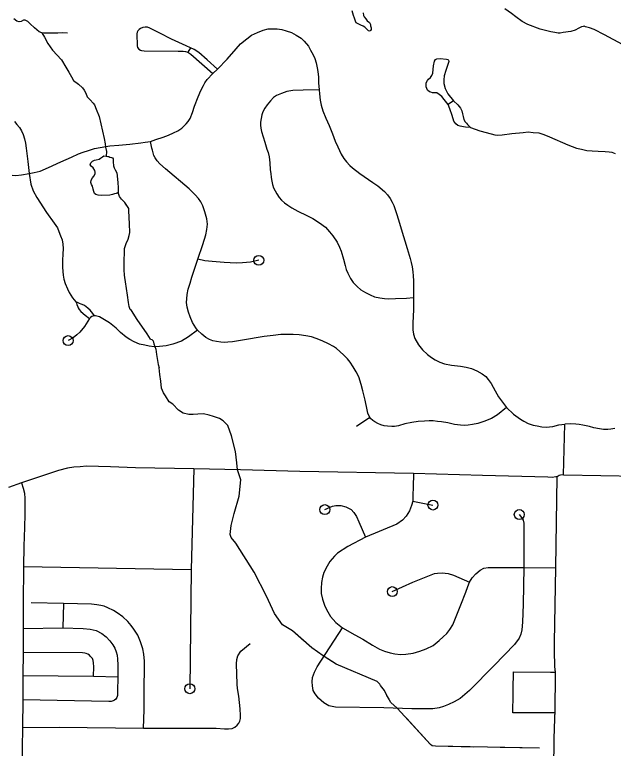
# Model space of a CAD drawing. Extents: x 670147 to 673275, y 705573 to 707613.
# Drawn here: x 671405.1 to 671465.1, y 706574.4 to 706647.9 of the extents above; entities that cross this region are included whole.
import ezdxf

# ---------------------------------------------------------------- set-up
doc = ezdxf.new("R2010")
doc.units = 0
for name, color, linetype in [('31', 7, 'Continuous'), ('33', 7, 'Continuous'), ('34', 7, 'Continuous'), ('35', 7, 'Continuous'), ('43', 7, 'Continuous'), ('6', 7, 'Continuous')]:
    doc.layers.add(name, color=color, linetype=linetype)

msp = doc.modelspace()

# ---------------------------------------------------------------- linework, layer by layer
at = {"layer": '31'}
msp.add_lwpolyline([(671459.281, 706582.138), (671459.252, 706577.758)], dxfattribs=at)
at = {"layer": '33'}
for points in [[(671406.536, 706631.984), (671407.035, 706632.108), (671407.627, 706632.239), (671408.473, 706632.606), (671409.704, 706633.16), (671410.775, 706633.649), (671411.47, 706633.959), (671411.93, 706634.147), (671412.466, 706634.316), (671413.095, 706634.513), (671413.649, 706634.617), (671414.204, 706634.711), (671414.617, 706634.767), (671415.514, 706634.842), (671416.623, 706634.946), (671417.713, 706635.059), (671418.164, 706635.124), (671418.701, 706635.219), (671419.216, 706635.387), (671419.977, 706635.622), (671420.503, 706635.834), (671420.991, 706636.059), (671421.433, 706636.276), (671421.827, 706636.529), (671422.081, 706636.764), (671422.288, 706636.962), (671422.485, 706637.197), (671422.664, 706637.516), (671422.917, 706638.118), (671423.124, 706638.738), (671423.472, 706639.678), (671423.744, 706640.307), (671423.998, 706640.824), (671424.148, 706641.087), (671424.392, 706641.411), (671424.959, 706642.011), (671425.416, 706642.462), (671426.384, 706643.45), (671427.286, 706644.503), (671427.718, 706645.001), (671428.357, 706645.499), (671428.827, 706645.856), (671429.418, 706646.129), (671429.982, 706646.364), (671430.48, 706646.486), (671430.922, 706646.514), (671431.386, 706646.495), (671431.874, 706646.439), (671432.288, 706646.308), (671432.833, 706646.138), (671433.312, 706645.875), (671433.791, 706645.556), (671434.091, 706645.255), (671434.552, 706644.747), (671434.749, 706644.372), (671434.993, 706643.902), (671435.172, 706643.516), (671435.294, 706643.093), (671435.416, 706642.595), (671435.463, 706642.229), (671435.529, 706641.646), (671435.548, 706641.092), (671435.605, 706640.389), (671435.632, 706639.98), (671435.717, 706639.332), (671435.82, 706638.843), (671435.989, 706638.27), (671436.28, 706637.537), (671436.6, 706636.813), (671436.938, 706635.986), (671437.229, 706635.234), (671437.483, 706634.663), (671437.812, 706633.949), (671438.084, 706633.498), (671438.347, 706633.159), (671438.695, 706632.783), (671438.953, 706632.561), (671439.677, 706632.006), (671441.001, 706631.095), (671441.49, 706630.747), (671442.147, 706630.203), (671442.476, 706629.855), (671442.739, 706629.489), (671442.918, 706629.132), (671443.106, 706628.775), (671443.359, 706627.986), (671443.557, 706627.356), (671443.835, 706626.433), (671444.417, 706624.487), (671444.727, 706623.472), (671444.849, 706623.059), (671444.943, 706622.627), (671445.009, 706622.119), (671445.028, 706621.734), (671445.065, 706621.231), (671445.075, 706619.567)], [(671425.416, 706642.462), (671424.368, 706643.386), (671423.553, 706644.116), (671423.088, 706644.411), (671422.708, 706644.598), (671422.272, 706644.792), (671420.805, 706645.467), (671419.643, 706646.073), (671418.634, 706646.555), (671418.401, 706646.656), (671418.176, 706646.679), (671417.927, 706646.632), (671417.71, 706646.547), (671417.563, 706646.438), (671417.438, 706646.298), (671417.353, 706646.166), (671417.322, 706646.003), (671417.353, 706644.807), (671417.407, 706644.644), (671417.539, 706644.473), (671417.679, 706644.372), (671417.795, 706644.318), (671418.052, 706644.287), (671421.46, 706644.271), (671421.986, 706644.271), (671422.211, 706644.236), (671422.428, 706644.163), (671422.739, 706643.953), (671424.959, 706642.011)], [(671422.708, 706644.598), (671422.428, 706644.163)], [(671448.542, 706638.914), (671448.152, 706639.406), (671447.9, 706639.708), (671447.636, 706639.922), (671447.396, 706640.073), (671447.245, 706640.098), (671446.968, 706640.085), (671446.792, 706640.136), (671446.666, 706640.199), (671446.478, 706640.35), (671446.389, 706640.526), (671446.339, 706640.677), (671446.327, 706640.904), (671446.352, 706641.093), (671446.465, 706641.307), (671446.566, 706641.445), (671446.767, 706641.622), (671446.918, 706641.836), (671447.019, 706642.05), (671447.082, 706642.805), (671447.17, 706643.246), (671447.271, 706643.422), (671447.422, 706643.498), (671447.736, 706643.535), (671448.391, 706643.473), (671448.517, 706643.435), (671448.592, 706643.359), (671448.617, 706643.233), (671448.529, 706643.007), (671448.303, 706642.314), (671448.152, 706641.785), (671448.101, 706641.382), (671448.101, 706641.017), (671448.252, 706640.501), (671448.504, 706639.997), (671449.083, 706639.28)], [(671435.605, 706640.389), (671433.989, 706640.351), (671432.984, 706640.304), (671432.364, 706640.21), (671431.838, 706640.032), (671431.321, 706639.806), (671431.03, 706639.599), (671430.72, 706639.28), (671430.381, 706638.895), (671430.147, 706638.547), (671429.959, 706638.19), (671429.865, 706637.861), (671429.78, 706637.494), (671429.714, 706637.137), (671429.714, 706636.827), (671429.743, 706636.545), (671429.827, 706636.197), (671430.147, 706635.121), (671430.372, 706634.435), (671430.494, 706634.087), (671430.579, 706633.655), (671430.673, 706633.063), (671430.71, 706632.349), (671430.757, 706631.992), (671430.804, 706631.606), (671430.87, 706631.24), (671430.936, 706630.907), (671431.03, 706630.56), (671431.189, 706630.259), (671431.349, 706629.967), (671431.612, 706629.601), (671431.847, 706629.328), (671432.148, 706629.056), (671432.458, 706628.821), (671432.88, 706628.558), (671433.482, 706628.229), (671434.365, 706627.797), (671434.975, 706627.468), (671435.649, 706627.049), (671436.232, 706626.598), (671436.654, 706626.147), (671436.993, 706625.734), (671437.406, 706625.095), (671437.66, 706624.597), (671437.819, 706624.192), (671438.054, 706623.412), (671438.223, 706622.783), (671438.327, 706622.369), (671438.468, 706622.007), (671438.74, 706621.481), (671439.031, 706621.068), (671439.407, 706620.664), (671439.802, 706620.344), (671440.253, 706620.053), (671440.722, 706619.818), (671441.164, 706619.63), (671441.681, 706619.517), (671442.174, 706619.461), (671442.578, 706619.442), (671443.254, 706619.451), (671444.372, 706619.508), (671445.075, 706619.567)], [(671449.083, 706639.28), (671448.542, 706638.914)], [(671449.083, 706639.28), (671449.511, 706638.879), (671449.775, 706638.539), (671449.914, 706638.262), (671449.989, 706637.985), (671450.052, 706637.695), (671450.128, 706637.393), (671450.26, 706637.169), (671450.392, 706637.028), (671450.487, 706636.899), (671450.782, 706636.6), (671450.291, 706636.65), (671450.076, 706636.681), (671449.76, 706636.731), (671449.522, 706636.801), (671449.31, 706636.965), (671449.108, 706637.229), (671448.932, 706637.796), (671448.705, 706638.476), (671448.542, 706638.914)], [(671405.048, 706637.22), (671405.298, 706636.917), (671405.575, 706636.601), (671405.772, 706636.258), (671405.93, 706635.903), (671406.062, 706635.468), (671406.154, 706635.046), (671406.233, 706634.533), (671406.391, 706633.196), (671406.536, 706631.984)], [(671450.782, 706636.6), (671451.72, 706636.282), (671452.853, 706635.967), (671453.218, 706635.879), (671453.507, 706635.854), (671453.948, 706635.866), (671454.917, 706635.992), (671456.066, 706636.119), (671456.557, 706636.169), (671457.073, 706636.119), (671457.627, 706636.056), (671458.118, 706635.905), (671458.697, 706635.666), (671460.547, 706634.885), (671461.416, 706634.52), (671461.919, 706634.419), (671462.461, 706634.306), (671462.977, 706634.255), (671463.581, 706634.23), (671464.286, 706634.205), (671464.676, 706634.167), (671464.965, 706634.117), (671465.293, 706634.004)], [(671423.446, 706623.414), (671423.949, 706624.864), (671424.244, 706625.858), (671424.337, 706626.371), (671424.399, 706626.93), (671424.337, 706627.443), (671424.151, 706628.157), (671423.949, 706628.748), (671423.747, 706629.167), (671423.514, 706629.478), (671423.173, 706629.866), (671422.567, 706630.472), (671420.191, 706632.457), (671419.617, 706632.954), (671419.352, 706633.254), (671419.15, 706633.564), (671419.019, 706633.814), (671418.887, 706634.33), (671418.825, 706634.544), (671418.701, 706635.219)], [(671404.828, 706631.818), (671405.184, 706631.805), (671405.75, 706631.858), (671406.536, 706631.984)], [(671406.536, 706631.984), (671406.71, 706630.932), (671406.921, 706630.273), (671407.289, 706629.575), (671408.277, 706628.1), (671409.041, 706627.007), (671409.37, 706626.533), (671409.515, 706626.177), (671409.686, 706625.755), (671409.831, 706625.355), (671409.91, 706624.92), (671409.936, 706624.486), (671409.91, 706623.919), (671409.87, 706623.3), (671409.883, 706622.589), (671409.91, 706622.154), (671409.949, 706621.785), (671410.002, 706621.39), (671410.147, 706620.969), (671410.37, 706620.416), (671410.555, 706620.06), (671410.871, 706619.533), (671411.2, 706619.112)], [(671454.4, 706608.52), (671453.492, 706607.798), (671452.886, 706607.426), (671452.11, 706607.115), (671451.52, 706606.944), (671450.977, 706606.82), (671450.557, 706606.758), (671450.185, 706606.742), (671449.765, 706606.758), (671449.191, 706606.835), (671448.492, 706606.991), (671447.871, 706607.099), (671447.483, 706607.146), (671447.048, 706607.193), (671446.629, 706607.193), (671446.179, 706607.162), (671445.534, 706607.115), (671444.897, 706607.037), (671444.183, 706606.898), (671443.547, 706606.696), (671443.158, 706606.634), (671442.91, 706606.618), (671442.475, 706606.649), (671442.134, 706606.711), (671441.807, 706606.804), (671441.497, 706606.929), (671441.186, 706607.084), (671441.005, 706607.233), (671440.769, 706607.437), (671440.704, 706607.523), (671440.503, 706607.954), (671440.425, 706608.311), (671440.208, 706609.259), (671439.985, 706610.207), (671439.835, 706610.83), (671439.579, 706611.608), (671439.331, 706612.121), (671439.028, 706612.594), (671438.71, 706613.091), (671438.453, 706613.41), (671438.089, 706613.79), (671437.685, 706614.155), (671437.343, 706614.451), (671437.04, 706614.645), (671436.545, 706614.924), (671435.908, 706615.204), (671435.303, 706615.468), (671434.829, 706615.608), (671434.255, 706615.72), (671433.61, 706615.814), (671433.005, 706615.868), (671432.36, 706615.868), (671431.763, 706615.852), (671431.002, 706615.759), (671430.078, 706615.643), (671427.909, 706615.278), (671426.923, 706615.13), (671426.457, 706615.076), (671426.084, 706615.064), (671425.758, 706615.068), (671425.316, 706615.146), (671424.943, 706615.231), (671424.617, 706615.363), (671424.244, 706615.565), (671423.84, 706615.891), (671423.413, 706616.284), (671423.258, 706616.509), (671422.901, 706617.045), (671422.66, 706617.627), (671422.497, 706618.085), (671422.365, 706618.606), (671422.319, 706619.048), (671422.326, 706619.432), (671422.381, 706619.875), (671422.474, 706620.411), (671422.66, 706620.993), (671422.854, 706621.614), (671423.446, 706623.414)], [(671429.555, 706623.289), (671428.716, 706623.103), (671427.909, 706623.025), (671427.303, 706623.01), (671426.076, 706623.072), (671424.865, 706623.18), (671424.151, 706623.243), (671423.446, 706623.414)], [(671413.099, 706617.734), (671412.899, 706617.949), (671412.634, 706618.285), (671412.441, 706618.471), (671412.212, 706618.672), (671411.997, 706618.793), (671411.733, 706618.901), (671411.575, 706618.965), (671411.432, 706619.022), (671411.2, 706619.112), (671411.268, 706618.979), (671411.311, 706618.85), (671411.404, 706618.621), (671411.447, 706618.514), (671411.554, 706618.35), (671411.718, 706618.163), (671412.162, 706617.791), (671412.598, 706617.444)], [(671445.075, 706619.567), (671445.068, 706618.315), (671445.006, 706617.025), (671445.006, 706616.311), (671445.053, 706615.876), (671445.192, 706615.441), (671445.581, 706614.82), (671445.984, 706614.307), (671446.466, 706613.841), (671446.885, 706613.53), (671447.227, 706613.313), (671447.708, 706613.08), (671448.174, 706612.909), (671448.888, 706612.785), (671449.789, 706612.661), (671450.348, 706612.583), (671450.891, 706612.428), (671451.419, 706612.21), (671451.947, 706611.915), (671452.304, 706611.635), (671452.553, 706611.356), (671452.848, 706610.936), (671453.251, 706610.197), (671453.593, 706609.591), (671453.981, 706609.063), (671454.4, 706608.52), (671455.099, 706607.852), (671455.806, 706607.355), (671456.116, 706607.153), (671456.567, 706606.935), (671457.079, 706606.764), (671457.452, 706606.687), (671457.917, 706606.594), (671458.383, 706606.578), (671459.051, 706606.64), (671459.641, 706606.78), (671460.228, 706606.867)], [(671423.413, 706616.284), (671422.524, 706615.612), (671421.795, 706615.197), (671420.936, 706614.882), (671420.264, 706614.725), (671419.591, 706614.639), (671419.076, 706614.61), (671418.575, 706614.682), (671418.117, 706614.768), (671417.602, 706614.868), (671417.058, 706615.111), (671416.615, 706615.34), (671416.243, 706615.598), (671415.699, 706616.056), (671415.27, 706616.485), (671414.912, 706616.771), (671414.597, 706617.015), (671414.086, 706617.33), (671413.571, 706617.616), (671413.185, 706617.727), (671413.099, 706617.734), (671413.028, 706617.716), (671412.827, 706617.645), (671412.684, 706617.544), (671412.598, 706617.444), (671412.069, 706616.657), (671411.597, 706616.099), (671411.296, 706615.812), (671410.953, 706615.526), (671410.438, 706615.24)], [(671440.704, 706607.523), (671439.352, 706606.631)], [(671460.112, 706601.77), (671460.228, 706606.867)], [(671465.254, 706606.428), (671464.862, 706606.371), (671464.536, 706606.338), (671464.12, 706606.338), (671463.728, 706606.387), (671463.132, 706606.501), (671462.724, 706606.616), (671462.373, 706606.697), (671462.039, 706606.763), (671461.688, 706606.82), (671461.337, 706606.877), (671460.782, 706606.893), (671460.228, 706606.867)], [(671460.143, 706601.758), (671460.112, 706601.77), (671459.81, 706601.737), (671459.656, 706601.699), (671459.458, 706601.581), (671459.34, 706601.567), (671458.958, 706601.528), (671458.55, 706601.541), (671451.986, 706601.712), (671445.057, 706601.93), (671433.662, 706602.108), (671427.724, 706602.292), (671423.029, 706602.371), (671417.199, 706602.49), (671414.688, 706602.595), (671412.281, 706602.648), (671411.649, 706602.582), (671411.017, 706602.556), (671410.385, 706602.437), (671409.489, 706602.213), (671405.773, 706600.995)], [(671423.029, 706602.371), (671422.775, 706592.289), (671422.641, 706580.339)], [(671445.057, 706601.93), (671445.04, 706600.536), (671445.004, 706599.759), (671444.987, 706599.142), (671444.863, 706598.7), (671444.652, 706598.171), (671444.316, 706597.641), (671443.963, 706597.253), (671443.381, 706596.847), (671440.241, 706595.541), (671438.494, 706594.588), (671437.435, 706593.935), (671437.142, 706593.618), (671436.684, 706593.106), (671436.401, 706592.63), (671436.066, 706591.977), (671435.943, 706591.518), (671435.837, 706590.988), (671435.802, 706590.388), (671435.819, 706589.894), (671435.943, 706589.329), (671436.19, 706588.618), (671436.472, 706588.053), (671436.754, 706587.577), (671437.284, 706586.977), (671437.936, 706586.429), (671439.189, 706585.741), (671440.001, 706585.3), (671440.953, 706584.717), (671441.642, 706584.312), (671442.153, 706584.1), (671442.718, 706583.941), (671443.194, 706583.835), (671443.776, 706583.782), (671444.306, 706583.817), (671445.029, 706583.888), (671445.7, 706584.1), (671446.347, 706584.329), (671447.035, 706584.682), (671447.635, 706585.159), (671448.041, 706585.529), (671448.411, 706585.882), (671448.711, 706586.271), (671448.994, 706586.73), (671449.223, 706587.259), (671449.823, 706588.759), (671450.299, 706590.012), (671450.511, 706590.577), (671450.689, 706591.027), (671450.952, 706591.46), (671451.305, 706591.848), (671451.746, 706592.219), (671452.134, 706592.43), (671452.558, 706592.501), (671456.13, 706592.486), (671459.323, 706592.466)], [(671459.281, 706582.138), (671459.252, 706582.691), (671459.223, 706583.063), (671459.195, 706583.65), (671459.195, 706584.996), (671459.323, 706592.466), (671459.458, 706601.581)], [(671486.115, 706601.28), (671460.143, 706601.758)], [(671405.773, 706600.995), (671404.444, 706600.521)], [(671405.773, 706600.995), (671405.93, 706600.448), (671406.061, 706599.936), (671406.109, 706599.424), (671406.109, 706598.912), (671406.097, 706597.841), (671406.049, 706596.496), (671405.99, 706594.627), (671405.97, 706592.607), (671405.918, 706588.931), (671405.924, 706586.382), (671405.926, 706583.982), (671405.907, 706581.679), (671405.89, 706579.212), (671405.871, 706576.461), (671405.692, 706566.101), (671405.68, 706565.432), (671405.442, 706549.467), (671405.413, 706544.922), (671405.413, 706544.264)], [(671436.174, 706598.294), (671436.95, 706598.647), (671437.285, 706598.718), (671437.797, 706598.7), (671438.291, 706598.559), (671438.803, 706598.294), (671439.085, 706598.012), (671439.367, 706597.606), (671439.597, 706597.059), (671440.241, 706595.541)], [(671444.987, 706599.142), (671447.019, 706598.755)], [(671455.672, 706597.798), (671455.901, 706597.516), (671456.077, 706597.233), (671456.13, 706596.951), (671456.13, 706592.486)], [(671405.97, 706592.607), (671422.775, 706592.289)], [(671456.13, 706592.486), (671456.06, 706588.799), (671456.007, 706587.016), (671455.936, 706586.257), (671455.813, 706585.816), (671455.672, 706585.41), (671455.178, 706584.77), (671453.166, 706582.652), (671450.678, 706580.163), (671449.743, 706579.369), (671449.144, 706579.016), (671448.561, 706578.751), (671448.085, 706578.539), (671447.644, 706578.433), (671447.009, 706578.328), (671444.884, 706578.328), (671442.097, 706578.416), (671437.262, 706578.504), (671436.592, 706578.61), (671436.063, 706578.91), (671435.525, 706579.398), (671435.207, 706579.839), (671435.022, 706580.163), (671434.933, 706580.622), (671434.898, 706581.028), (671434.933, 706581.469), (671435.128, 706581.999), (671435.41, 706582.546), (671437.936, 706586.429)], [(671442.944, 706590.074), (671445.008, 706591.009), (671447.178, 706591.874), (671447.46, 706591.927), (671447.954, 706591.944), (671448.537, 706591.874), (671449.084, 706591.733), (671450.689, 706591.027)], [(671417.992, 706576.373), (671418.063, 706578.226), (671418.072, 706580.564), (671418.098, 706582.262), (671418.089, 706583.109), (671418.045, 706583.806), (671417.939, 706584.335), (671417.71, 706585.024), (671417.428, 706585.703), (671417.04, 706586.321), (671416.775, 706586.692), (671416.44, 706587.089), (671415.91, 706587.547), (671415.372, 706587.935), (671414.988, 706588.195), (671414.433, 706588.459), (671414.045, 706588.609), (671413.718, 706588.68), (671413.33, 706588.733), (671412.783, 706588.812), (671409.96, 706588.874), (671406.718, 706588.936)], [(671409.96, 706588.874), (671409.912, 706586.43)], [(671405.924, 706586.382), (671409.912, 706586.43), (671411.932, 706586.382), (671412.652, 706586.32), (671413.234, 706586.17), (671413.807, 706585.87), (671414.239, 706585.553), (671414.628, 706585.138), (671414.919, 706584.732), (671415.122, 706584.388), (671415.254, 706584.035), (671415.36, 706583.699), (671415.404, 706583.302), (671415.422, 706582.72), (671415.432, 706581.537), (671415.404, 706580.059), (671415.378, 706579.671), (671415.325, 706579.45), (671415.228, 706579.291), (671415.086, 706579.177), (671414.963, 706579.124), (671414.751, 706579.071), (671414.504, 706579.053), (671405.89, 706579.212)], [(671412.989, 706581.59), (671413.007, 706582.535), (671412.998, 706582.949), (671412.954, 706583.152), (671412.866, 706583.364), (671412.698, 706583.567), (671412.575, 706583.691), (671412.407, 706583.796), (671412.24, 706583.867), (671412.098, 706583.902), (671411.878, 706583.929), (671405.926, 706583.982)], [(671405.907, 706581.679), (671412.989, 706581.59), (671415.432, 706581.537)], [(671458.8, 706548.893), (671458.837, 706552.596), (671459.037, 706562.847), (671459.166, 706575.33), (671459.224, 706577.331), (671459.252, 706577.758)], [(671405.871, 706576.461), (671409.547, 706576.471), (671417.992, 706576.373), (671425.278, 706576.388)]]:
    msp.add_lwpolyline(points, dxfattribs=at)
for centre in [(671429.555, 706623.289), (671410.438, 706615.24), (671447.019, 706598.755), (671436.174, 706598.294), (671455.672, 706597.798), (671442.944, 706590.074), (671422.641, 706580.339)]:
    msp.add_circle(centre, 0.5, dxfattribs=at)
at = {"layer": '34'}
msp.add_lwpolyline([(671425.278, 706576.388), (671426.122, 706576.317), (671426.527, 706576.305), (671426.884, 706576.364), (671427.146, 706576.495), (671427.384, 706576.674), (671427.539, 706576.876), (671427.658, 706577.09), (671427.717, 706577.352), (671427.717, 706577.662), (671427.681, 706578.328), (671427.539, 706579.578), (671427.431, 706580.352), (671427.396, 706580.804), (671427.312, 706582.833), (671427.36, 706583.261), (671427.467, 706583.642), (671427.753, 706584.119), (671428.705, 706584.857)], dxfattribs=at)
at = {"layer": '35'}
for points in [[(671466.006, 706644.941), (671464.219, 706645.885), (671463.193, 706646.439), (671462.727, 706646.615), (671462.325, 706646.704), (671462.174, 706646.754), (671462.073, 706646.741), (671461.922, 706646.704), (671461.632, 706646.565), (671461.292, 706646.351), (671460.852, 706646.225), (671460.059, 706646.124), (671459.757, 706646.061), (671459.583, 706646.073), (671459.253, 706646.137), (671458.84, 706646.187), (671457.758, 706646.451), (671456.524, 706646.942), (671455.971, 706647.219), (671455.341, 706647.698), (671454.876, 706648.038), (671454.221, 706648.516)], [(671440.017, 706648.108), (671440.049, 706647.85), (671440.105, 706647.705), (671440.275, 706647.491), (671440.426, 706647.315), (671440.646, 706647.119), (671440.716, 706647), (671440.741, 706646.931), (671440.741, 706646.811), (671440.816, 706646.584), (671440.835, 706646.446), (671440.766, 706646.326), (671440.728, 706646.301), (671440.665, 706646.282), (671440.552, 706646.301), (671440.483, 706646.351), (671440.407, 706646.433), (671440.3, 706646.565), (671440.174, 706646.666), (671440.036, 706646.761), (671439.791, 706646.88), (671439.577, 706646.956), (671439.438, 706647.025), (671439.331, 706647.088), (671439.237, 706647.283), (671439.149, 706647.56), (671439.035, 706647.825), (671438.909, 706648.29)], [(671410.382, 706646.066), (671409.842, 706646.097), (671409.415, 706646.076), (671408.722, 706646.056), (671408.284, 706646.066), (671408.009, 706646.066), (671407.796, 706646.097), (671407.541, 706646.199), (671407.083, 706646.586), (671406.635, 706646.993), (671406.391, 706647.237), (671406.116, 706647.38), (671405.963, 706647.36), (671405.739, 706647.237), (671405.545, 706647.197), (671405.291, 706647.278), (671404.985, 706647.492)], [(671407.796, 706646.097), (671408.075, 706645.67), (671408.391, 706645.038), (671408.88, 706644.345), (671409.786, 706643.378), (671410.193, 706642.655), (671410.499, 706642.139), (671410.784, 706641.671), (671410.967, 706641.304), (671411.476, 706640.948), (671411.863, 706640.581), (671412.057, 706640.347), (671412.199, 706640.051), (671412.362, 706639.685), (671412.647, 706639.379), (671412.963, 706639.063), (671413.075, 706638.87), (671413.254, 706638.448), (671413.559, 706637.705), (671413.733, 706636.971), (671414.058, 706635.494), (671414.14, 706634.985), (671414.201, 706634.639), (671414.272, 706634.201), (671414.262, 706633.722)], [(671413.678, 706633.545), (671413.875, 706633.677), (671414.006, 706633.762), (671414.262, 706633.722), (671414.429, 706633.715), (671414.504, 706633.686), (671414.636, 706633.621), (671414.786, 706633.602), (671414.871, 706633.555), (671414.955, 706633.451), (671414.946, 706633.32), (671414.955, 706633.151), (671414.993, 706632.765), (671415.04, 706632.568), (671415.162, 706632.371)], [(671412.935, 706630.416), (671412.879, 706630.726), (671412.785, 706630.876), (671412.729, 706631.102), (671412.757, 706631.337), (671412.87, 706631.562), (671413.029, 706631.722), (671413.133, 706631.976), (671413.161, 706632.126), (671413.104, 706632.295), (671412.945, 706632.549), (671412.757, 706632.737), (671412.663, 706632.878), (671412.672, 706632.972), (671412.7, 706633.066), (671412.879, 706633.226), (671413.067, 706633.32), (671413.236, 706633.357), (671413.565, 706633.433), (671413.678, 706633.545)], [(671415.162, 706632.371), (671415.312, 706632.051), (671415.434, 706631.093), (671415.444, 706630.547), (671415.463, 706630.341), (671415.472, 706630.172), (671415.453, 706630.078), (671415.369, 706630.031), (671415.256, 706629.984), (671415.077, 706629.955), (671414.889, 706629.89), (671414.608, 706629.824), (671413.828, 706629.786), (671413.443, 706629.824), (671413.217, 706629.89), (671413.095, 706629.993), (671413.001, 706630.2), (671412.935, 706630.416)], [(671418.685, 706615.397), (671418.831, 706615.35), (671418.981, 706615.221), (671419.046, 706614.92), (671419.239, 706614.373), (671419.314, 706613.847), (671419.454, 706612.848), (671419.552, 706612.499)], [(671426.455, 706606.743), (671425.978, 706607.206), (671425.624, 706607.443), (671425.012, 706607.647), (671424.583, 706607.776), (671424.025, 706607.883), (671423.445, 706607.861), (671422.984, 706607.84), (671422.533, 706607.84), (671421.986, 706607.969), (671421.503, 706608.28), (671420.934, 706608.86), (671420.58, 706609.107), (671420.193, 706609.687), (671420, 706610.009), (671419.785, 706610.481), (671419.721, 706611.158), (671419.624, 706611.856), (671419.552, 706612.499)], [(671427.41, 706602.267), (671427.348, 706602.998), (671427.209, 706604.125), (671426.808, 706605.685), (671426.455, 706606.743)], [(671432.921, 706586.15), (671431.933, 706586.731), (671431.13, 706587.874), (671430.327, 706589.604), (671429.092, 706592.007), (671427.24, 706594.933), (671426.792, 706595.504), (671426.7, 706595.813), (671426.777, 706596.708), (671427.07, 706597.897), (671427.58, 706599.642), (671427.749, 706601.294), (671427.41, 706602.267)]]:
    msp.add_lwpolyline(points, dxfattribs=at)
at = {"layer": '43'}
for points in [[(671418.685, 706615.397), (671418.365, 706615.905), (671417.37, 706617.371), (671416.778, 706618.259), (671416.665, 706618.353), (671416.618, 706618.475), (671416.562, 706618.672), (671416.487, 706619.076), (671416.383, 706619.8), (671416.101, 706621.802), (671416.045, 706622.337), (671416.045, 706622.97), (671416.064, 706623.374), (671416.092, 706623.966), (671416.101, 706624.286), (671416.092, 706624.483), (671416.242, 706624.981), (671416.449, 706625.404), (671416.562, 706625.789), (671416.609, 706626.09), (671416.599, 706626.945), (671416.515, 706628.254), (671416.515, 706628.499), (671416.458, 706628.593), (671416.12, 706629.072), (671415.782, 706629.41), (671415.603, 706629.692), (671415.509, 706629.899), (671415.453, 706630.078)], [(671416.169, 706621.321), (671416.101, 706621.802), (671416.045, 706622.337), (671416.045, 706622.97), (671416.064, 706623.374), (671416.092, 706623.966), (671416.101, 706624.286), (671416.092, 706624.483), (671416.242, 706624.981), (671416.449, 706625.404), (671416.562, 706625.789), (671416.609, 706626.09), (671416.599, 706626.945), (671416.515, 706628.254), (671416.515, 706628.499), (671416.458, 706628.593), (671416.152, 706629.026)], [(671418.685, 706615.397), (671418.365, 706615.905), (671417.37, 706617.371), (671416.778, 706618.259), (671416.665, 706618.353), (671416.618, 706618.475), (671416.562, 706618.672), (671416.555, 706618.709)], [(671457.716, 706574.362), (671447.266, 706574.563), (671446.941, 706574.624), (671446.756, 706574.748), (671443.442, 706578.377), (671442.794, 706578.948), (671442.405, 706579.666), (671442.167, 706580.143), (671441.772, 706580.67), (671441.688, 706580.807), (671441.411, 706581.055), (671437.305, 706582.799), (671436.008, 706583.649), (671434.866, 706584.436), (671432.921, 706586.15)], [(671434.118, 706585.095), (671432.921, 706586.15)], [(671442.614, 706579.279), (671442.405, 706579.666), (671442.167, 706580.143), (671441.772, 706580.67), (671441.688, 706580.807), (671441.411, 706581.055), (671437.305, 706582.799), (671436.222, 706583.509)], [(671451.117, 706574.489), (671447.266, 706574.563), (671446.941, 706574.624), (671446.756, 706574.748), (671444.386, 706577.343)], [(671457.716, 706574.362), (671453.757, 706574.438)]]:
    msp.add_lwpolyline(points, dxfattribs=at)
at = {"layer": '6'}
msp.add_lwpolyline([(671459.303, 706577.916), (671459.171, 706577.915), (671455.041, 706577.905), (671455.066, 706579.78), (671455.073, 706580.265), (671455.096, 706582.033), (671458.802, 706582.012), (671459.339, 706582.01)], dxfattribs=at)

doc.saveas('drawing.dxf')
